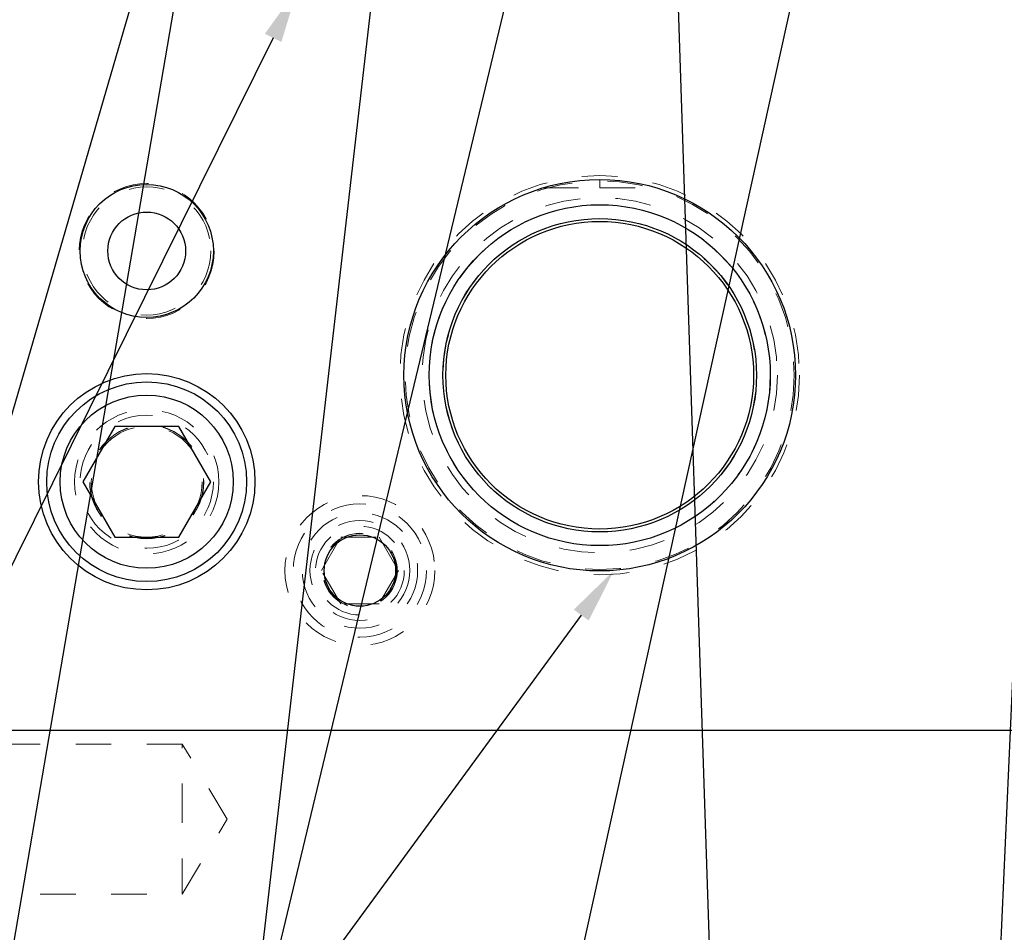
# Model space of a CAD drawing. Header units: inches. Extents: x 1880 to 2363, y -453 to -54.
# Tile 837 of 1056: x 2036.22 to 2039, y -71.18 to -68.61. Entities that reach past the tile are written whole.
import ezdxf

# ---------------------------------------------------------------- set-up
doc = ezdxf.new("R2010")
doc.units = ezdxf.units.IN
doc.header["$LTSCALE"] = 0.5
doc.header["$MEASUREMENT"] = 0
doc.linetypes.add('HIDDEN', pattern=[0.225, 0.15, -0.075])
for name, color, linetype in [('DIE-M-S', 8, 'Continuous'), ('DIE-M-S3', 8, 'Continuous'), ('DSS-M-S', 53, 'Continuous'), ('SID-M-S', 105, 'Continuous'), ('SVD-M-S', 8, 'Continuous')]:
    doc.layers.add(name, color=color, linetype=linetype)

msp = doc.modelspace()

# ---------------------------------------------------------------- linework, layer by layer
at = {"layer": 'DIE-M-S', "linetype": 'Continuous', "lineweight": 25}
msp.add_line((2036.06679, -70.61607), (2046.18179, -70.61607), dxfattribs=at)
for centre, radius in [((2036.58179, -69.26607), 0.1875), ((2037.85679, -69.61607), 0.55118), ((2036.58179, -69.91607), 0.3045), ((2037.18179, -70.16607), 0.1005)]:
    msp.add_circle(centre, radius, dxfattribs=at)
at = {"layer": 'DIE-M-S', "linetype": 'HIDDEN', "lineweight": 18}
msp.add_circle((2036.58179, -69.91607), 0.203, dxfattribs=at)
at = {"layer": 'DIE-M-S3', "linetype": 'HIDDEN', "lineweight": 18}
for centre, radius in [((2037.85679, -69.61607), 0.5625), ((2036.58179, -69.26607), 0.19), ((2037.18179, -70.16607), 0.211), ((2037.18179, -70.16607), 0.1405)]:
    msp.add_circle(centre, radius, dxfattribs=at)
at = {"layer": 'DSS-M-S', "linetype": 'HIDDEN', "lineweight": 18}
for p, q in [((2037.85679, -69.08851), (2037.85679, -69.06488)), ((2037.69716, -69.08851), (2037.85679, -69.08851)), ((2037.85679, -69.08851), (2038.01642, -69.08851)), ((2036.68179, -70.65512), (2034.68179, -70.65512)), ((2036.68179, -70.86607), (2036.68179, -70.65512)), ((2036.80854, -70.86607), (2036.68179, -70.65512)), ((2036.68179, -71.07702), (2036.68179, -70.86607)), ((2036.68179, -71.07702), (2036.80854, -70.86607)), ((2034.68179, -71.07702), (2036.68179, -71.07702))]:
    msp.add_line(p, q, dxfattribs=at)
at = {"layer": 'DSS-M-S', "linetype": 'Continuous', "lineweight": 25}
for radius in [0.55118, 0.47999, 0.44122, 0.43307]:
    msp.add_circle((2037.85679, -69.61607), radius, dxfattribs=at)
at = {"layer": 'DSS-M-S', "linetype": 'HIDDEN', "lineweight": 18}
for centre, radius in [((2037.85679, -69.61607), 0.54724), ((2037.85679, -69.61607), 0.5), ((2037.85679, -69.61607), 0.47999), ((2037.85679, -69.61607), 0.44122), ((2036.58179, -69.91607), 0.15625)]:
    msp.add_circle(centre, radius, dxfattribs=at)
at = {"layer": 'SID-M-S'}
for p, q in [((2037.3924, -67.01094), (2036.45262, -75.17435)), ((2038.67317, -67.30974), (2036.93686, -75.1776)), ((2039.15875, -67.31325), (2038.80867, -75.17328)), ((2036.78805, -67.71581), (2034.60719, -75.1808)), ((2036.80547, -67.71983), (2035.52895, -75.17584)), ((2037.67042, -68.23777), (2036.00613, -75.17839)), ((2038.06623, -68.24198), (2038.31529, -75.76556)), ((2036.93755, -68.66596), (2033.7045, -75.19307)), ((2037.80479, -70.29163), (2034.20213, -75.21026))]:
    msp.add_line(p, q, dxfattribs=at)
for points in [[(2036.91425, -68.65442), (2037.00679, -68.52617), (2036.91425, -68.65442), (2036.96085, -68.6775)], [(2037.78382, -70.27627), (2037.89697, -70.16578), (2037.78382, -70.27627), (2037.82577, -70.307)]]:
    msp.add_solid(points, dxfattribs=at)
at = {"layer": 'SVD-M-S', "linetype": 'Continuous', "lineweight": 25}
for p, q in [((2036.49173, -69.76007), (2036.40166, -69.91607)), ((2036.67186, -69.76007), (2036.49173, -69.76007)), ((2036.76193, -69.91607), (2036.67186, -69.76007)), ((2036.40166, -69.91607), (2036.49173, -70.07207)), ((2036.67186, -70.07207), (2036.76193, -69.91607)), ((2036.49173, -70.07207), (2036.67186, -70.07207))]:
    msp.add_line(p, q, dxfattribs=at)
at = {"layer": 'SVD-M-S', "linetype": 'HIDDEN', "lineweight": 18}
for p, q in [((2037.07354, -70.16607), (2037.12767, -70.07232)), ((2037.12767, -70.07232), (2037.23592, -70.07232)), ((2037.23592, -70.07232), (2037.29005, -70.16607)), ((2037.12767, -70.25982), (2037.07354, -70.16607)), ((2037.29005, -70.16607), (2037.23592, -70.25982)), ((2037.23592, -70.25982), (2037.12767, -70.25982))]:
    msp.add_line(p, q, dxfattribs=at)
for centre, radius in [((2036.58179, -69.26607), 0.1805), ((2036.58179, -69.91607), 0.1875), ((2036.58179, -69.91607), 0.16072), ((2036.58179, -69.91607), 0.16045), ((2036.58179, -69.91607), 0.15993), ((2037.18179, -70.16607), 0.1875), ((2037.18179, -70.16607), 0.1625), ((2037.18179, -70.16607), 0.125), ((2037.18179, -70.16607), 0.10497), ((2037.18179, -70.16607), 0.1047), ((2037.18179, -70.16607), 0.10418)]:
    msp.add_circle(centre, radius, dxfattribs=at)
at = {"layer": 'SVD-M-S', "linetype": 'Continuous', "lineweight": 25}
for centre, radius in [((2036.58179, -69.26607), 0.1095), ((2036.58179, -69.91607), 0.28125), ((2036.58179, -69.91607), 0.24375)]:
    msp.add_circle(centre, radius, dxfattribs=at)

doc.saveas('drawing.dxf')
